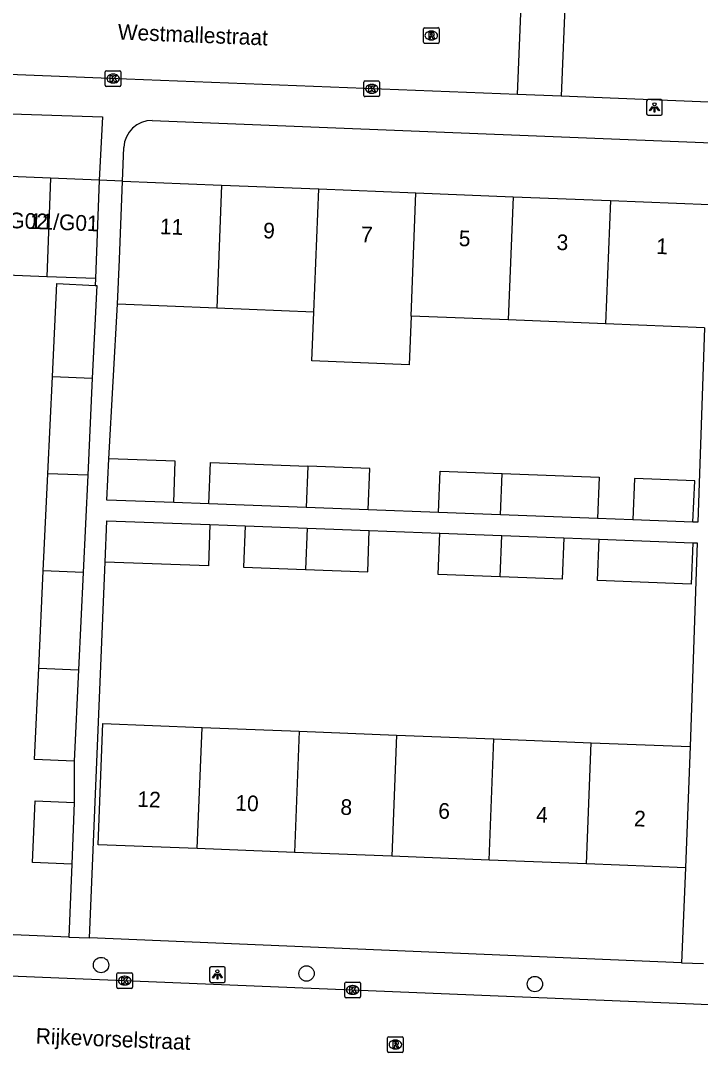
# Model space of a CAD drawing. Extents: x 160732 to 162105, y 387428 to 388479.
# Drawn here: x 161701.1 to 161744.5, y 387875 to 387940.8 of the extents above; entities that cross this region are included whole.
import ezdxf

# ---------------------------------------------------------------- set-up
doc = ezdxf.new("R2010")
doc.units = 0
for name, color, linetype in [('IMGEO_Boom', 7, 'Continuous'), ('IMGEO_Kolk', 7, 'Continuous'), ('IMGEO_Lichtpunt', 7, 'Continuous'), ('IMGEO_Openbare_ruimte_label', 7, 'Continuous'), ('IMGEO_Pand', 7, 'Continuous'), ('IMGEO_Pand_nummerreeks', 7, 'Continuous'), ('IMGEO_Rijbaan_lokaal_open', 7, 'Continuous'), ('IMGEO_Rioolput', 7, 'Continuous'), ('IMGEO_Voetpad_open', 7, 'Continuous')]:
    doc.layers.add(name, color=color, linetype=linetype)

msp = doc.modelspace()

# ---------------------------------------------------------------- linework, layer by layer
at = {"layer": 'IMGEO_Boom'}
for centre in [(161706.198, 387880.557), (161719.317, 387880.017), (161733.896, 387879.345)]:
    msp.add_circle(centre, 0.489, dxfattribs=at)
at = {"layer": 'IMGEO_Kolk'}
for p, q in [((161706.469, 387936.709), (161706.469, 387937.561)), ((161706.544, 387937.635), (161707.396, 387937.635)), ((161706.957, 387937.415), (161706.982, 387937.415)), ((161707.47, 387937.561), (161707.47, 387936.709)), ((161706.98, 387936.855), (161706.955, 387936.855)), ((161722.985, 387936.053), (161722.985, 387936.905)), ((161723.06, 387936.979), (161723.912, 387936.979)), ((161723.473, 387936.759), (161723.498, 387936.759)), ((161723.986, 387936.905), (161723.986, 387936.053)), ((161707.396, 387936.635), (161706.544, 387936.635)), ((161723.496, 387936.199), (161723.471, 387936.199)), ((161723.912, 387935.979), (161723.06, 387935.979)), ((161707.286, 387880.064), (161708.138, 387880.064)), ((161707.211, 387879.138), (161707.211, 387879.99)), ((161707.699, 387879.844), (161707.724, 387879.844)), ((161708.212, 387879.99), (161708.212, 387879.138)), ((161721.763, 387878.543), (161721.763, 387879.395)), ((161721.838, 387879.469), (161722.69, 387879.469)), ((161722.764, 387879.395), (161722.764, 387878.543)), ((161708.138, 387879.064), (161707.286, 387879.064)), ((161707.722, 387879.284), (161707.697, 387879.284)), ((161722.251, 387879.249), (161722.276, 387879.249)), ((161722.69, 387878.469), (161721.838, 387878.469)), ((161722.274, 387878.689), (161722.249, 387878.689))]:
    msp.add_line(p, q, dxfattribs=at)
for points in [[(161706.469, 387936.709), (161706.469, 387937.561)], [(161706.544, 387937.635), (161707.396, 387937.635)], [(161706.79, 387937.335), (161706.913, 387937.335), (161706.913, 387937.184), (161707.043, 387937.335), (161707.207, 387937.335), (161707.061, 387937.184), (161707.214, 387936.935), (161707.062, 387936.935), (161706.977, 387937.099), (161706.913, 387937.032), (161706.913, 387936.935), (161706.79, 387936.935), (161706.79, 387937.335)], [(161707.47, 387937.561), (161707.47, 387936.709)], [(161722.985, 387936.053), (161722.985, 387936.905)], [(161723.06, 387936.979), (161723.912, 387936.979)], [(161723.306, 387936.679), (161723.429, 387936.679), (161723.429, 387936.528), (161723.559, 387936.679), (161723.723, 387936.679), (161723.577, 387936.528), (161723.73, 387936.279), (161723.578, 387936.279), (161723.493, 387936.443), (161723.429, 387936.376), (161723.429, 387936.279), (161723.306, 387936.279), (161723.306, 387936.679)], [(161723.986, 387936.905), (161723.986, 387936.053)], [(161707.396, 387936.635), (161706.544, 387936.635)], [(161723.912, 387935.979), (161723.06, 387935.979)], [(161707.286, 387880.064), (161708.138, 387880.064)], [(161707.211, 387879.138), (161707.211, 387879.99)], [(161707.532, 387879.764), (161707.655, 387879.764), (161707.655, 387879.613), (161707.785, 387879.764), (161707.949, 387879.764), (161707.803, 387879.613), (161707.956, 387879.364), (161707.804, 387879.364), (161707.719, 387879.528), (161707.655, 387879.461), (161707.655, 387879.364), (161707.532, 387879.364), (161707.532, 387879.764)], [(161708.212, 387879.99), (161708.212, 387879.138)], [(161721.763, 387878.543), (161721.763, 387879.395)], [(161721.838, 387879.469), (161722.69, 387879.469)], [(161722.764, 387879.395), (161722.764, 387878.543)], [(161708.138, 387879.064), (161707.286, 387879.064)], [(161722.084, 387879.169), (161722.207, 387879.169), (161722.207, 387879.018), (161722.337, 387879.169), (161722.501, 387879.169), (161722.355, 387879.018), (161722.508, 387878.769), (161722.356, 387878.769), (161722.271, 387878.933), (161722.207, 387878.866), (161722.207, 387878.769), (161722.084, 387878.769), (161722.084, 387879.169)], [(161722.69, 387878.469), (161721.838, 387878.469)]]:
    msp.add_lwpolyline(points, dxfattribs=at)
for centre, start, end in [((161706.546, 387937.559), 91.55205, 178.44795), ((161706.546, 387937.559), 91.55205, 178.44795), ((161707.394, 387937.559), 1.55205, 88.44795), ((161707.394, 387937.559), 1.55205, 88.44795), ((161706.546, 387936.711), 181.55205, 268.44795), ((161706.546, 387936.711), 181.55205, 268.44795), ((161707.394, 387936.711), 271.55205, 358.44795), ((161707.394, 387936.711), 271.55205, 358.44795), ((161723.062, 387936.903), 91.55205, 178.44795), ((161723.062, 387936.903), 91.55205, 178.44795), ((161723.91, 387936.903), 1.55205, 88.44795), ((161723.91, 387936.903), 1.55205, 88.44795), ((161723.062, 387936.055), 181.55205, 268.44795), ((161723.062, 387936.055), 181.55205, 268.44795), ((161723.91, 387936.055), 271.55205, 358.44795), ((161723.91, 387936.055), 271.55205, 358.44795), ((161707.288, 387879.988), 91.55205, 178.44795), ((161707.288, 387879.988), 91.55205, 178.44795), ((161708.136, 387879.988), 1.55205, 88.44795), ((161708.136, 387879.988), 1.55205, 88.44795), ((161721.84, 387879.393), 91.55205, 178.44795), ((161721.84, 387879.393), 91.55205, 178.44795), ((161722.688, 387879.393), 1.55205, 88.44795), ((161722.688, 387879.393), 1.55205, 88.44795), ((161707.288, 387879.14), 181.55205, 268.44795), ((161707.288, 387879.14), 181.55205, 268.44795), ((161708.136, 387879.14), 271.55205, 358.44795), ((161708.136, 387879.14), 271.55205, 358.44795), ((161721.84, 387878.545), 181.55205, 268.44795), ((161721.84, 387878.545), 181.55205, 268.44795), ((161722.688, 387878.545), 271.55205, 358.44795), ((161722.688, 387878.545), 271.55205, 358.44795)]:
    msp.add_arc(centre, 0.0765, start, end, dxfattribs=at)
for centre, major_axis, ratio, start_param, end_param in [((161706.956, 387937.135), (-0.387, 0.002), 0.722429, 4.712389, 7.853982), ((161706.981, 387937.135), (-0.39, 0.002), 0.717154, 1.570796, 4.712389), ((161723.472, 387936.479), (-0.387, 0.002), 0.722429, 4.712389, 7.853982), ((161723.497, 387936.479), (-0.39, 0.002), 0.717154, 1.570796, 4.712389), ((161707.698, 387879.564), (-0.387, 0.002), 0.722429, 4.712389, 7.853982), ((161707.723, 387879.564), (-0.39, 0.002), 0.717154, 1.570796, 4.712389), ((161722.25, 387878.969), (-0.387, 0.002), 0.722429, 4.712389, 7.853982), ((161722.275, 387878.969), (-0.39, 0.002), 0.717154, 1.570796, 4.712389)]:
    msp.add_ellipse(centre, major_axis=major_axis, ratio=ratio, start_param=start_param, end_param=end_param, dxfattribs=at)
at = {"layer": 'IMGEO_Lichtpunt'}
for p, q in [((161741.032, 387935.694), (161741.032, 387934.887)), ((161741.032, 387935.694), (161741.032, 387934.887)), ((161741.934, 387935.789), (161741.126, 387935.789)), ((161741.934, 387935.789), (161741.126, 387935.789)), ((161742.028, 387934.887), (161742.028, 387935.694)), ((161742.028, 387934.887), (161742.028, 387935.694)), ((161741.126, 387934.793), (161741.934, 387934.793)), ((161741.126, 387934.793), (161741.934, 387934.793)), ((161713.129, 387880.351), (161713.129, 387879.544)), ((161713.129, 387880.351), (161713.129, 387879.544)), ((161714.031, 387880.446), (161713.223, 387880.446)), ((161714.031, 387880.446), (161713.223, 387880.446)), ((161714.125, 387879.544), (161714.125, 387880.351)), ((161714.125, 387879.544), (161714.125, 387880.351)), ((161713.223, 387879.45), (161714.031, 387879.45)), ((161713.223, 387879.45), (161714.031, 387879.45))]:
    msp.add_line(p, q, dxfattribs=at)
for points in [[(161741.406, 387935.358), (161741.445, 387935.33), (161741.257, 387935.068), (161741.219, 387935.095), (161741.406, 387935.358)], [(161741.618, 387935.33), (161741.656, 387935.357), (161741.843, 387935.095), (161741.804, 387935.067), (161741.618, 387935.33)], [(161741.508, 387935.31), (161741.555, 387935.31), (161741.555, 387934.988), (161741.508, 387934.988), (161741.508, 387935.31)], [(161713.503, 387880.015), (161713.542, 387879.987), (161713.354, 387879.725), (161713.316, 387879.752), (161713.503, 387880.015)], [(161713.605, 387879.967), (161713.652, 387879.967), (161713.652, 387879.645), (161713.605, 387879.645), (161713.605, 387879.967)], [(161713.715, 387879.987), (161713.753, 387880.014), (161713.94, 387879.752), (161713.901, 387879.724), (161713.715, 387879.987)]]:
    msp.add_lwpolyline(points, dxfattribs=at)
for centre in [(161741.531, 387935.492), (161713.628, 387880.149)]:
    msp.add_circle(centre, 0.0994, dxfattribs=at)
for centre, start, end in [((161741.126, 387935.694), 90, 180), ((161741.126, 387935.694), 90, 180), ((161741.934, 387935.694), 0, 90), ((161741.934, 387935.694), 0, 90), ((161741.126, 387934.887), 180, 270), ((161741.126, 387934.887), 180, 270), ((161741.934, 387934.887), 270, 0), ((161741.934, 387934.887), 270, 360), ((161713.223, 387880.351), 90, 180), ((161713.223, 387880.351), 90, 180), ((161714.031, 387880.351), 0, 90), ((161714.031, 387880.351), 0, 90), ((161713.223, 387879.544), 180, 270), ((161713.223, 387879.544), 180, 270), ((161714.031, 387879.544), 270, 0), ((161714.031, 387879.544), 270, 360)]:
    msp.add_arc(centre, 0.0946, start, end, dxfattribs=at)
at = {"layer": 'IMGEO_Pand'}
for points in [[(161702.973, 387930.776), (161699.86, 387930.897)], [(161702.973, 387930.776), (161702.728, 387924.487)], [(161706.085, 387930.655), (161702.973, 387930.776)], [(161706.085, 387930.655), (161705.84, 387924.366)], [(161707.258, 387922.725), (161707.372, 387925.59), (161707.571, 387930.586)], [(161707.571, 387930.586), (161713.894, 387930.334)], [(161713.894, 387930.334), (161713.581, 387922.473)], [(161713.894, 387930.334), (161720.1, 387930.086)], [(161719.786, 387922.225), (161720.1, 387930.086)], [(161720.1, 387930.086), (161726.304, 387929.839)], [(161725.991, 387921.978), (161726.304, 387929.839)], [(161726.304, 387929.839), (161732.509, 387929.592)], [(161732.509, 387929.592), (161732.196, 387921.731)], [(161732.509, 387929.592), (161738.715, 387929.344)], [(161738.715, 387929.344), (161738.401, 387921.483)], [(161738.715, 387929.344), (161745.04, 387929.092)], [(161702.728, 387924.487), (161699.615, 387924.609)], [(161705.84, 387924.366), (161702.728, 387924.487)], [(161703.099, 387918.122), (161703.38, 387924.05), (161705.819, 387923.933)], [(161705.819, 387923.933), (161705.922, 387923.928), (161705.642, 387918.023)], [(161713.581, 387922.473), (161707.258, 387922.725)], [(161719.786, 387922.225), (161713.581, 387922.473)], [(161725.991, 387921.978), (161725.867, 387918.874), (161719.662, 387919.122), (161719.786, 387922.225)], [(161732.196, 387921.731), (161725.991, 387921.978)], [(161738.401, 387921.483), (161732.196, 387921.731)], [(161744.726, 387921.231), (161738.401, 387921.483)], [(161702.805, 387911.917), (161703.099, 387918.122)], [(161703.099, 387918.122), (161705.642, 387918.023)], [(161705.642, 387918.023), (161705.348, 387911.818)], [(161710.841, 387910.071), (161706.573, 387910.232), (161706.691, 387912.873)], [(161710.841, 387910.071), (161710.941, 387912.713), (161706.691, 387912.873)], [(161713.084, 387909.987), (161713.189, 387912.628), (161719.393, 387912.394)], [(161719.393, 387912.394), (161719.288, 387909.753)], [(161723.252, 387909.604), (161723.352, 387912.245), (161719.393, 387912.394)], [(161702.511, 387905.711), (161702.805, 387911.917)], [(161705.348, 387911.818), (161702.805, 387911.917)], [(161705.348, 387911.818), (161705.054, 387905.612)], [(161727.749, 387909.435), (161727.848, 387912.076), (161731.806, 387911.927)], [(161731.7, 387909.286), (161731.806, 387911.927)], [(161731.806, 387911.927), (161738.01, 387911.693), (161737.904, 387909.052)], [(161743.985, 387908.823), (161744.103, 387911.463), (161740.258, 387911.608), (161740.159, 387908.967)], [(161719.288, 387909.753), (161713.084, 387909.987)], [(161723.252, 387909.604), (161719.288, 387909.753)], [(161731.7, 387909.286), (161727.749, 387909.435)], [(161737.904, 387909.052), (161731.7, 387909.286)], [(161706.46, 387906.275), (161706.578, 387908.915), (161713.154, 387908.668)], [(161713.154, 387908.668), (161713.051, 387906.027), (161706.46, 387906.275)], [(161715.399, 387908.583), (161715.299, 387905.942), (161719.261, 387905.793)], [(161715.399, 387908.583), (161719.365, 387908.434)], [(161719.365, 387908.434), (161719.261, 387905.793)], [(161719.365, 387908.434), (161723.323, 387908.285)], [(161743.985, 387908.823), (161740.159, 387908.967)], [(161719.261, 387905.793), (161723.224, 387905.644), (161723.323, 387908.285)], [(161731.682, 387905.325), (161727.72, 387905.474), (161727.82, 387908.115)], [(161727.82, 387908.115), (161731.786, 387907.966)], [(161731.682, 387905.325), (161731.786, 387907.966)], [(161735.744, 387907.817), (161735.645, 387905.176), (161731.682, 387905.325)], [(161731.786, 387907.966), (161735.744, 387907.817)], [(161743.99, 387907.506), (161743.872, 387904.866), (161737.893, 387905.091), (161737.996, 387907.732)], [(161737.996, 387907.732), (161743.99, 387907.506)], [(161702.217, 387899.505), (161702.511, 387905.711)], [(161705.054, 387905.612), (161702.511, 387905.711)], [(161705.054, 387905.612), (161704.76, 387899.406)], [(161704.483, 387893.56), (161701.941, 387893.682), (161702.217, 387899.505)], [(161702.217, 387899.505), (161704.76, 387899.406)], [(161704.76, 387899.406), (161704.483, 387893.56)], [(161712.344, 387887.988), (161706.016, 387888.236), (161706.212, 387893.233), (161706.319, 387895.967), (161712.647, 387895.719)], [(161712.344, 387887.988), (161712.647, 387895.719)], [(161712.647, 387895.719), (161718.857, 387895.475)], [(161718.857, 387895.475), (161718.554, 387887.745)], [(161718.857, 387895.475), (161725.067, 387895.232)], [(161725.067, 387895.232), (161724.764, 387887.502)], [(161725.067, 387895.232), (161731.277, 387894.989)], [(161730.974, 387887.258), (161731.277, 387894.989)], [(161731.277, 387894.989), (161737.487, 387894.745)], [(161737.184, 387887.015), (161737.487, 387894.745)], [(161737.487, 387894.745), (161743.816, 387894.497)], [(161743.816, 387894.497), (161743.709, 387891.764), (161743.513, 387886.767)], [(161704.332, 387887.001), (161701.83, 387887.099), (161701.985, 387891.036), (161704.487, 387890.938)], [(161704.487, 387890.938), (161704.332, 387887.001)], [(161718.554, 387887.745), (161712.344, 387887.988)], [(161724.764, 387887.502), (161718.554, 387887.745)], [(161730.974, 387887.258), (161724.764, 387887.502)], [(161737.184, 387887.015), (161730.974, 387887.258)], [(161743.513, 387886.767), (161737.184, 387887.015)]]:
    msp.add_lwpolyline(points, dxfattribs=at)
at = {"layer": 'IMGEO_Rijbaan_lokaal_open'}
for points in [[(161732.788, 387936.111), (161733.065, 387942.876)], [(161735.843, 387942.762), (161735.567, 387936.001)], [(161732.788, 387936.111), (161706.731, 387937.145), (161690.175, 387937.802), (161685.012, 387938.007)], [(161735.567, 387936.001), (161732.788, 387936.111)], [(161769.932, 387934.544), (161758.84, 387935.03), (161750.827, 387935.395), (161746.548, 387935.565), (161735.567, 387936.001)], [(161682.703, 387880.586), (161744.027, 387878.078), (161747.888, 387877.92), (161753.863, 387877.676), (161762.138, 387877.349), (161767.266, 387877.176)]]:
    msp.add_lwpolyline(points, dxfattribs=at)
at = {"layer": 'IMGEO_Rioolput'}
for p, q in [((161726.781, 387939.456), (161726.781, 387940.308)), ((161726.856, 387940.382), (161727.708, 387940.382)), ((161727.269, 387940.162), (161727.294, 387940.162)), ((161727.782, 387940.308), (161727.782, 387939.456)), ((161727.708, 387939.382), (161726.856, 387939.382)), ((161727.292, 387939.602), (161727.267, 387939.602)), ((161724.49, 387875.058), (161724.49, 387875.91)), ((161724.565, 387875.984), (161725.417, 387875.984)), ((161724.978, 387875.764), (161725.003, 387875.764)), ((161725.491, 387875.91), (161725.491, 387875.058)), ((161725.417, 387874.984), (161724.565, 387874.984)), ((161725.001, 387875.204), (161724.976, 387875.204))]:
    msp.add_line(p, q, dxfattribs=at)
for points in [[(161726.781, 387939.456), (161726.781, 387940.308)], [(161726.856, 387940.382), (161727.708, 387940.382)], [(161727.37, 387940.08), (161727.118, 387940.082), (161727.118, 387939.682)], [(161727.296, 387940.001), (161727.242, 387940.001), (161727.242, 387939.92)], [(161727.782, 387940.308), (161727.782, 387939.456)], [(161727.708, 387939.382), (161726.856, 387939.382)], [(161727.118, 387939.682), (161727.242, 387939.682), (161727.242, 387939.844), (161727.253, 387939.844)], [(161727.242, 387939.92), (161727.294, 387939.92)], [(161727.3, 387939.815), (161727.371, 387939.682), (161727.511, 387939.682), (161727.446, 387939.808)], [(161724.49, 387875.058), (161724.49, 387875.91)], [(161724.565, 387875.984), (161725.417, 387875.984)], [(161725.079, 387875.682), (161724.827, 387875.684), (161724.827, 387875.284)], [(161724.827, 387875.284), (161724.951, 387875.284), (161724.951, 387875.446), (161724.962, 387875.446)], [(161725.005, 387875.603), (161724.951, 387875.603), (161724.951, 387875.522)], [(161724.951, 387875.522), (161725.003, 387875.522)], [(161725.491, 387875.91), (161725.491, 387875.058)], [(161725.417, 387874.984), (161724.565, 387874.984)], [(161725.009, 387875.417), (161725.08, 387875.284), (161725.22, 387875.284), (161725.155, 387875.41)]]:
    msp.add_lwpolyline(points, dxfattribs=at)
for centre, radius, start, end in [((161726.858, 387940.306), 0.0765, 91.55205, 178.44795), ((161726.858, 387940.306), 0.0765, 91.55205, 178.44795), ((161727.302, 387939.905), 0.0964, 77.00612, 93.18647), ((161727.316, 387939.962), 0.0378, 276.66336, 79.67722), ((161727.369, 387939.97), 0.109, 350.36119, 89.41601), ((161727.367, 387939.97), 0.112, 277.58423, 350.98172), ((161727.706, 387940.306), 0.0765, 1.55205, 88.44795), ((161727.706, 387940.306), 0.0765, 1.55205, 88.44795), ((161726.858, 387939.458), 0.0765, 181.55205, 268.44795), ((161726.858, 387939.458), 0.0765, 181.55205, 268.44795), ((161727.252, 387939.791), 0.0533, 26.02933, 88.69889), ((161727.278, 387940.109), 0.19, 274.7715, 282.96867), ((161727.351, 387939.755), 0.108, 29.51342, 73.79051), ((161727.706, 387939.458), 0.0765, 271.55205, 358.44795), ((161727.706, 387939.458), 0.0765, 271.55205, 358.44795), ((161724.567, 387875.908), 0.0765, 91.55205, 178.44795), ((161724.567, 387875.908), 0.0765, 91.55205, 178.44795), ((161724.961, 387875.393), 0.0533, 26.02933, 88.69889), ((161724.987, 387875.711), 0.19, 274.7715, 282.96867), ((161725.011, 387875.507), 0.0964, 77.00612, 93.18647), ((161725.025, 387875.564), 0.0378, 276.66336, 79.67722), ((161725.078, 387875.572), 0.109, 350.36119, 89.41601), ((161725.076, 387875.572), 0.112, 277.58423, 350.98172), ((161725.06, 387875.357), 0.108, 29.51342, 73.79051), ((161725.415, 387875.908), 0.0765, 1.55205, 88.44795), ((161725.415, 387875.908), 0.0765, 1.55205, 88.44795), ((161724.567, 387875.06), 0.0765, 181.55205, 268.44795), ((161724.567, 387875.06), 0.0765, 181.55205, 268.44795), ((161725.415, 387875.06), 0.0765, 271.55205, 358.44795), ((161725.415, 387875.06), 0.0765, 271.55205, 358.44795)]:
    msp.add_arc(centre, radius, start, end, dxfattribs=at)
for centre, major_axis, ratio, start_param, end_param in [((161727.268, 387939.882), (-0.387, 0.002), 0.722429, 4.712389, 7.853982), ((161727.293, 387939.882), (-0.39, 0.002), 0.717154, 1.570796, 4.712389), ((161724.977, 387875.484), (-0.387, 0.002), 0.722429, 4.712389, 7.853982), ((161725.002, 387875.484), (-0.39, 0.002), 0.717154, 1.570796, 4.712389)]:
    msp.add_ellipse(centre, major_axis=major_axis, ratio=ratio, start_param=start_param, end_param=end_param, dxfattribs=at)
at = {"layer": 'IMGEO_Voetpad_open'}
for points in [[(161690.089, 387935.233), (161706.295, 387934.699), (161706.085, 387930.655)], [(161709.473, 387934.459), (161745.198, 387933.027)], [(161707.571, 387930.586), (161707.661, 387932.74)], [(161707.571, 387930.586), (161706.085, 387930.655)], [(161705.84, 387924.366), (161705.819, 387923.933)], [(161706.691, 387912.873), (161707.258, 387922.725)], [(161744.726, 387921.231), (161744.303, 387908.812), (161743.985, 387908.823)], [(161713.084, 387909.987), (161710.841, 387910.071)], [(161727.749, 387909.435), (161723.252, 387909.604)], [(161740.159, 387908.967), (161737.904, 387909.052)], [(161713.154, 387908.668), (161715.399, 387908.583)], [(161723.323, 387908.285), (161727.82, 387908.115)], [(161735.744, 387907.817), (161737.996, 387907.732)], [(161743.99, 387907.506), (161744.259, 387907.497), (161743.816, 387894.497)], [(161705.458, 387882.285), (161706.46, 387906.275)], [(161704.483, 387893.56), (161704.487, 387890.938)], [(161704.332, 387887.001), (161704.149, 387882.34)], [(161743.513, 387886.767), (161743.26, 387880.707)], [(161704.149, 387882.34), (161682.311, 387883.252)], [(161704.149, 387882.34), (161705.458, 387882.285)], [(161743.26, 387880.707), (161705.458, 387882.285)], [(161743.26, 387880.707), (161744.666, 387880.648)]]:
    msp.add_lwpolyline(points, dxfattribs=at)
msp.add_arc((161709.429, 387932.69), 1.769, 88.59029, 178.39228, dxfattribs=at)

# ---------------------------------------------------------------- texts
at = {"layer": 'IMGEO_Openbare_ruimte_label'}
for s, rotation, p in [('Westmallestraat', 357.7071, (161707.251, 387939.626)), ('Rijkevorselstraat', 357.64984, (161702.015, 387875.54))]:
    msp.add_text(s, height=1, rotation=rotation, dxfattribs=at).set_placement(p)
at = {"layer": 'IMGEO_Pand_nummerreeks'}
for s, rotation, p in [('11/G02', 357.85448, (161698.409, 387927.667)), ('11/G01', 357.85448, (161701.643, 387927.546)), ('11', 357.71666, (161709.942, 387927.209)), ('9', 357.71666, (161716.533, 387926.946)), ('7', 357.71666, (161722.778, 387926.697)), ('5', 357.71666, (161729.022, 387926.448)), ('3', 357.71666, (161735.267, 387926.199)), ('1', 357.71666, (161741.626, 387925.946)), ('12', 357.7565, (161708.502, 387890.66)), ('10', 357.7565, (161714.758, 387890.416)), ('8', 357.7565, (161721.467, 387890.153)), ('6', 357.7565, (161727.713, 387889.908)), ('4', 357.7565, (161733.962, 387889.663)), ('2', 357.7565, (161740.21, 387889.418))]:
    msp.add_text(s, height=1, rotation=rotation, dxfattribs=at).set_placement(p)

doc.saveas('drawing.dxf')
